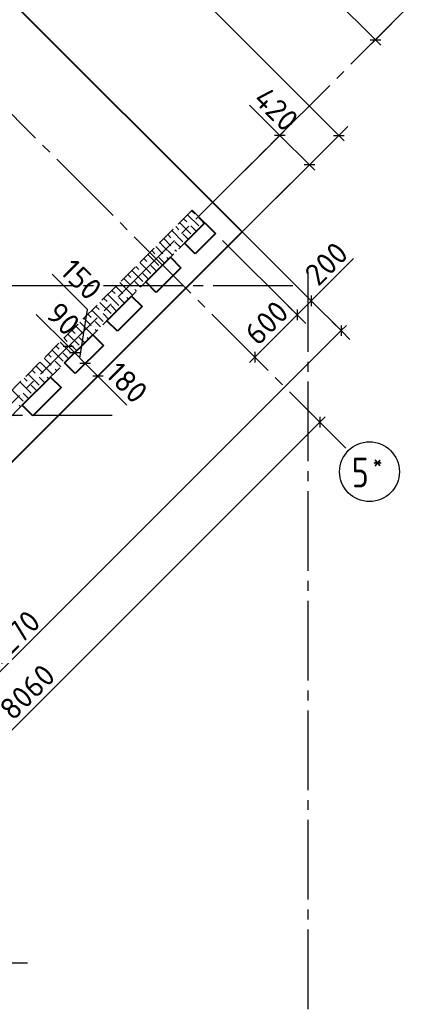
# Model space of a CAD drawing. Header units: millimetres. Extents: x 40580 to 1930067, y -240640 to 81020.
# Tile 630 of 656: x 1687146 to 1691033, y -231499 to -221615. Entities that reach past the tile are written whole.
import ezdxf

# ---------------------------------------------------------------- set-up
doc = ezdxf.new("R2010")
doc.units = ezdxf.units.MM
for name, pattern in [('______2', [270, 200, -70]), ('______5', [1100, 800, -100, 100, -100]), ('CENTER', [2, 1.25, -0.25, 0.25, -0.25])]:
    doc.linetypes.add(name, pattern=pattern)
for name, color, linetype, lineweight in [('Standard', 7, 'Continuous', 25), ('ОСИ', 7, 'CENTER', 15), ('Основная', 7, 'Continuous', 40), ('Примечания', 7, 'Continuous', 13)]:
    doc.layers.add(name, color=color, linetype=linetype, lineweight=lineweight)
doc.layers.add('ЖБ Стена верхний уровень', color=7, linetype='______2', true_color=0x656565)
doc.layers.add('Размерная выноска', color=7, linetype='Continuous')
doc.styles.add('GOST 2.304', font='isocpeur.ttf', dxfattribs={"width": 0.8})
doc.styles.add('ISOCPEUR', font='isocpeur.ttf')

msp = doc.modelspace()

# ---------------------------------------------------------------- linework, layer by layer
at = {"layer": 'Standard', "color": 7, "linetype": 'Continuous', "lineweight": -3, "transparency": 33554687}
for p, q in [((1688804.6, -219907.3), (1690713.8, -221816.5)), ((1687844.4, -220273.6), (1690347.6, -222776.7)), ((1690713.8, -221816.5), (1690766.8, -221869.5)), ((1689754.4, -222775.9), (1689701.4, -222722.9)), ((1690051.4, -223072.9), (1689754.4, -222775.9)), ((1690347.6, -222776.7), (1690400.6, -222829.7)), ((1690051.4, -223072.9), (1690104.4, -223125.9)), ((1690494, -224011.2), (1689927.6, -224577.6)), ((1689927.6, -224577.6), (1689503.3, -225001.8)), ((1690369.4, -224736.5), (1683814.5, -231291.4)), ((1690369.4, -224736.5), (1690422.4, -224683.5)), ((1687697.8, -224959.8), (1687634.1, -224896.1)), ((1687803.8, -225065.9), (1687697.8, -224959.8)), ((1689503.3, -225001.8), (1689450.3, -225054.9)), ((1687931.1, -225193.1), (1687803.8, -225065.9)), ((1690157.3, -225655.8), (1690210.3, -225602.7)), ((1690157.3, -225655.8), (1684458, -231355))]:
    msp.add_line(p, q, dxfattribs=at)
at = {"layer": 'Standard', "color": 251, "linetype": 'Continuous', "lineweight": -3, "true_color": 0x656565, "transparency": 33554687}
for p, q in [((1690713.8, -221816.5), (1690876.8, -221653.5)), ((1690713.8, -221816.5), (1690802.2, -221728.1)), ((1690713.8, -221816.5), (1690625.4, -221904.9)), ((1689754.4, -222775.9), (1689842.8, -222687.5)), ((1689754.4, -222775.9), (1689046.2, -223484.1)), ((1690347.6, -222776.7), (1689378.6, -223745.7)), ((1689754.4, -222775.9), (1689666, -222864.3)), ((1690347.6, -222776.7), (1690259.2, -222865.1)), ((1690347.6, -222776.7), (1690436, -222688.3)), ((1690051.4, -223072.9), (1689378.6, -223745.7)), ((1690051.4, -223072.9), (1689963, -223161.3)), ((1690051.4, -223072.9), (1690139.8, -222984.5)), ((1690069, -224436.2), (1690369.4, -224736.5)), ((1689927.6, -224577.6), (1689839.2, -224489.2)), ((1689927.6, -224577.6), (1690016, -224666)), ((1690369.4, -224736.5), (1690281, -224648.1)), ((1690369.4, -224736.5), (1690457.8, -224824.9)), ((1689503.3, -225001.8), (1689415, -224913.5)), ((1689503.3, -225001.8), (1689591.7, -225090.2)), ((1689503.3, -225001.8), (1689503.3, -225001.8)), ((1690157.3, -225655.8), (1690068.9, -225567.4)), ((1690157.3, -225655.8), (1690245.6, -225744.1)), ((1690157.3, -225655.8), (1690157.3, -225655.8))]:
    msp.add_line(p, q, dxfattribs=at)
at = {"layer": 'Standard', "color": 7, "linetype": 'Continuous', "lineweight": 25, "transparency": 33554687}
for p, q in [((1690660.7, -221816.5), (1690766.8, -221816.5)), ((1689807.4, -222775.9), (1689701.4, -222775.9)), ((1690294.5, -222776.7), (1690400.6, -222776.7)), ((1690104.4, -223072.9), (1689998.4, -223072.9)), ((1690069, -224383.1), (1690069, -224489.2)), ((1689927.6, -224524.5), (1689927.6, -224630.6)), ((1690369.4, -224683.5), (1690369.4, -224789.6)), ((1687687.2, -224896.1), (1687581.1, -224896.1)), ((1687750.8, -224959.8), (1687644.7, -224959.8)), ((1689503.3, -224948.8), (1689503.3, -225054.9)), ((1687856.9, -225065.8), (1687750.8, -225065.9)), ((1687984.1, -225193.1), (1687878.1, -225193.1)), ((1690157.3, -225602.7), (1690157.3, -225708.8))]:
    msp.add_line(p, q, dxfattribs=at)
at = {"layer": 'Standard', "color": 251, "linetype": 'Continuous', "lineweight": -3, "true_color": 0x656565, "transparency": 33554687}
for points in [[(1690069, -224436.2), (1690057, -224424.2), (1690057, -224424.2), (1689322, -223689.1)], [(1689927.6, -224577.6), (1689915.6, -224565.6), (1689915.6, -224565.6), (1689180.6, -223830.5)]]:
    msp.add_lwpolyline(points, dxfattribs=at)
at = {"layer": 'ЖБ Стена верхний уровень', "color": 251, "linetype": '______2', "lineweight": -3, "true_color": 0x656565, "transparency": 33554687}
for p, q in [((1688876.5, -223526.5), (1684061.1, -228341.9)), ((1689003.8, -223653.8), (1688876.5, -223526.5)), ((1682823.7, -229833.9), (1689003.8, -223653.8))]:
    msp.add_line(p, q, dxfattribs=at)
at = {"layer": 'ЖБ Стена верхний уровень', "color": 9, "linetype": 'Continuous', "lineweight": -3, "true_color": 0xc7c7c7, "transparency": 33554687}
for p, q in [((1688830.5, -223572.5), (1688941.9, -223683.8)), ((1688870.5, -223532.5), (1688901.9, -223563.8)), ((1688750.5, -223652.5), (1688861.9, -223763.8)), ((1688790.5, -223612.5), (1688821.9, -223643.8)), ((1688981.9, -223643.8), (1688941.9, -223603.8)), ((1688997.8, -223659.8), (1688981.9, -223643.8)), ((1688630.5, -223772.5), (1688661.9, -223803.8)), ((1688670.5, -223732.5), (1688781.9, -223843.8)), ((1688710.5, -223692.5), (1688741.9, -223723.8)), ((1688837.8, -223819.8), (1688781.9, -223763.8)), ((1688917.8, -223739.8), (1688861.9, -223683.8)), ((1688550.5, -223852.5), (1688581.9, -223883.8)), ((1688590.5, -223812.5), (1688661.9, -223883.8)), ((1688741.9, -223883.8), (1688701.9, -223843.8)), ((1688430.5, -223972.5), (1688541.9, -224083.8)), ((1688470.5, -223932.5), (1688501.9, -223963.8)), ((1688510.5, -223892.5), (1688581.9, -223963.8)), ((1688581.9, -223883.8), (1688677.8, -223979.8)), ((1688701.9, -223923.8), (1688717.8, -223939.8)), ((1688757.8, -223899.8), (1688741.9, -223883.8)), ((1688350.5, -224052.5), (1688461.9, -224163.8)), ((1688390.5, -224012.5), (1688421.9, -224043.8)), ((1688581.9, -224043.8), (1688541.9, -224003.8)), ((1688597.8, -224059.8), (1688581.9, -224043.8)), ((1688621.9, -224003.8), (1688637.8, -224019.8)), ((1688270.5, -224132.5), (1688381.9, -224243.8)), ((1688310.5, -224092.5), (1688341.9, -224123.8)), ((1688437.8, -224219.8), (1688381.9, -224163.8)), ((1688517.8, -224139.8), (1688461.9, -224083.8)), ((1688150.5, -224252.5), (1688181.9, -224283.8)), ((1688190.5, -224212.5), (1688261.9, -224283.8)), ((1688230.5, -224172.5), (1688261.9, -224203.8)), ((1688341.9, -224283.8), (1688301.9, -224243.8)), ((1688070.5, -224332.5), (1688101.9, -224363.8)), ((1688110.5, -224292.5), (1688181.9, -224363.8)), ((1688181.9, -224283.8), (1688277.8, -224379.8)), ((1688301.9, -224323.8), (1688317.8, -224339.8)), ((1688357.8, -224299.8), (1688341.9, -224283.8)), ((1687950.5, -224452.5), (1688061.9, -224563.8)), ((1687990.5, -224412.5), (1688021.9, -224443.8)), ((1688030.5, -224372.5), (1688141.9, -224483.8)), ((1688181.9, -224443.8), (1688141.9, -224403.8)), ((1688197.8, -224459.8), (1688181.9, -224443.8)), ((1688221.9, -224403.8), (1688237.8, -224419.8)), ((1687870.5, -224532.5), (1687981.9, -224643.8)), ((1687910.5, -224492.5), (1687941.9, -224523.8)), ((1688037.8, -224619.8), (1687981.9, -224563.8)), ((1688117.8, -224539.8), (1688061.9, -224483.8)), ((1687750.5, -224652.5), (1687781.9, -224683.8)), ((1687790.5, -224612.5), (1687861.9, -224683.8)), ((1687830.5, -224572.5), (1687861.9, -224603.8)), ((1687941.9, -224683.8), (1687901.9, -224643.8)), ((1687670.5, -224732.5), (1687701.9, -224763.8)), ((1687710.5, -224692.5), (1687781.9, -224763.8)), ((1687781.9, -224683.8), (1687877.8, -224779.8)), ((1687901.9, -224723.8), (1687917.8, -224739.8)), ((1687957.8, -224699.8), (1687941.9, -224683.8)), ((1687550.5, -224852.5), (1687661.9, -224963.8)), ((1687590.5, -224812.5), (1687621.9, -224843.8)), ((1687630.5, -224772.5), (1687741.9, -224883.8)), ((1687781.9, -224843.8), (1687741.9, -224803.8)), ((1687797.8, -224859.8), (1687781.9, -224843.8)), ((1687821.9, -224803.8), (1687837.8, -224819.8)), ((1687470.5, -224932.5), (1687581.9, -225043.8)), ((1687510.5, -224892.5), (1687541.9, -224923.8)), ((1687717.8, -224939.8), (1687661.9, -224883.8)), ((1687350.5, -225052.5), (1687381.9, -225083.8)), ((1687390.5, -225012.5), (1687461.9, -225083.8)), ((1687430.5, -224972.5), (1687461.9, -225003.8)), ((1687541.9, -225083.8), (1687501.9, -225043.8)), ((1687637.8, -225019.8), (1687581.9, -224963.8)), ((1687270.5, -225132.5), (1687301.9, -225163.8)), ((1687310.5, -225092.5), (1687381.9, -225163.8)), ((1687381.9, -225083.8), (1687477.8, -225179.8)), ((1687501.9, -225123.8), (1687517.8, -225139.8)), ((1687557.8, -225099.8), (1687541.9, -225083.8)), ((1687150.5, -225252.5), (1687261.9, -225363.8)), ((1687190.5, -225212.5), (1687221.9, -225243.8)), ((1687230.5, -225172.5), (1687341.9, -225283.8)), ((1687381.9, -225243.8), (1687341.9, -225203.8)), ((1687397.8, -225259.8), (1687381.9, -225243.8)), ((1687421.9, -225203.8), (1687437.8, -225219.8)), ((1687070.5, -225332.5), (1687181.9, -225443.8)), ((1687317.8, -225339.8), (1687261.9, -225283.8)), ((1687237.8, -225419.8), (1687181.9, -225363.8)), ((1687157.8, -225499.8), (1687141.9, -225483.8))]:
    msp.add_line(p, q, dxfattribs=at)
at = {"layer": 'ОСИ', "color": 8, "linetype": '______5', "lineweight": -3, "transparency": 33554687}
for p, q in [((1682850.6, -218349.1), (1690442, -225940.5)), ((1682689.3, -229840.9), (1691033.3, -221497)), ((1690034.9, -224148.3), (1690034.9, -232796.9)), ((1689884.9, -224286.9), (1674234.4, -224286.9)), ((1688074.9, -225586.9), (1674234.4, -225586.9)), ((1688074.9, -225586.9), (1674234.4, -225586.9)), ((1687224.9, -231086.9), (1674234.4, -231086.9))]:
    msp.add_line(p, q, dxfattribs=at)
at = {"layer": 'ОСИ', "color": 7, "linetype": 'Continuous', "lineweight": -3, "transparency": 33554687}
msp.add_circle((1690654.1, -226152.6), 300, dxfattribs=at)
at = {"layer": 'Основная', "transparency": 33554687}
for p, q in [((1689378.6, -223745.7), (1686875.4, -221242.6)), ((1688798.7, -223858.8), (1689003.8, -223653.8)), ((1689003.8, -223653.8), (1689109.9, -223759.8)), ((1689109.9, -223759.8), (1688904.8, -223964.9)), ((1688904.8, -223964.9), (1688798.7, -223858.8)), ((1688409.8, -224247.8), (1688657.3, -224000.3)), ((1688657.3, -224000.3), (1688763.4, -224106.3)), ((1688763.4, -224106.3), (1688515.9, -224353.8)), ((1688515.9, -224353.8), (1688409.8, -224247.8)), ((1688020.9, -224636.7), (1688268.4, -224389.2)), ((1688268.4, -224389.2), (1688374.5, -224495.2)), ((1688374.5, -224495.2), (1688127, -224742.7)), ((1688127, -224742.7), (1688020.9, -224636.7)), ((1687596.7, -225060.9), (1687879.5, -224778.1)), ((1687879.5, -224778.1), (1687985.6, -224884.1)), ((1687985.6, -224884.1), (1687702.7, -225167)), ((1687702.7, -225167), (1687596.7, -225060.9)), ((1687172.4, -225485.2), (1687455.2, -225202.3)), ((1687455.2, -225202.3), (1687561.3, -225308.4)), ((1687561.3, -225308.4), (1687278.5, -225591.3)), ((1687278.5, -225591.3), (1687172.4, -225485.2))]:
    msp.add_line(p, q, dxfattribs=at)
at = {"layer": 'Основная', "transparency": 33554687, "extrusion": (0, 0, -1)}
msp.add_lwpolyline([(-1689378.6, -223745.7), (-1682823.7, -230300.6), (-1680320.5, -227797.4), (-1686875.4, -221242.6)], dxfattribs=at)
at = {"layer": 'Размерная выноска', "color": 7, "linetype": 'Continuous', "lineweight": -3, "transparency": 33554687}
for p, q in [((1689754.4, -222775.9), (1689450.3, -222471.9)), ((1687634.1, -224896.1), (1687311.5, -224573.6)), ((1687931.1, -225193.1), (1688221, -225483))]:
    msp.add_line(p, q, dxfattribs=at)
msp.add_lwpolyline([(1687750.8, -225012.8), (1687826.2, -224522.6), (1687472.7, -224169)], dxfattribs=at)

# ---------------------------------------------------------------- texts
at = {"layer": 'Standard', "color": 7, "linetype": 'Continuous', "lineweight": 25, "transparency": 33554687, "char_height": 220, "attachment_point": 7, "style": 'ISOCPEUR'}
for s, insert, width, rotation in [('420', (1689475.7, -222426.5), 531.964, 315), ('200', (1690139.6, -224302), 469.505, 45), ('150', (1687537.1, -224151.6), 469.509, 315), ('600', (1689536.4, -224898.1), 531.972, 45), ('90', (1687393.7, -224585), 391.311, 315), ('180', (1687993, -225184.3), 485.085, 315), ('9270', (1686937.4, -228115.7), 766.387, 45), ('8060', (1687078.7, -228663.5), 672.63, 45)]:
    msp.add_mtext(s, dxfattribs=dict(at, insert=insert, width=width, rotation=rotation))
at = {"layer": 'ОСИ', "color": 7, "linetype": 'Continuous', "lineweight": 25, "transparency": 33554687, "attachment_point": 7, "style": 'ISOCPEUR'}
for s, insert, char_height, width in [('\\W0.80;*', (1690686.6, -226135.1), 180, 215.909), ('\\W0.78;5', (1690476.6, -226310.1), 300, 326.853)]:
    msp.add_mtext(s, dxfattribs=dict(at, insert=insert, char_height=char_height, width=width))
at = {"layer": 'Примечания', "color": 251, "linetype": 'Continuous', "lineweight": 25, "true_color": 0x656565, "transparency": 33554687, "insert": (1684579.4, -225084.4), "char_height": 250, "width": 2505.585, "attachment_point": 7, "style": 'GOST 2.304'}
msp.add_mtext('Плита\\~перекрытия', dxfattribs=at)

doc.saveas('drawing.dxf')
